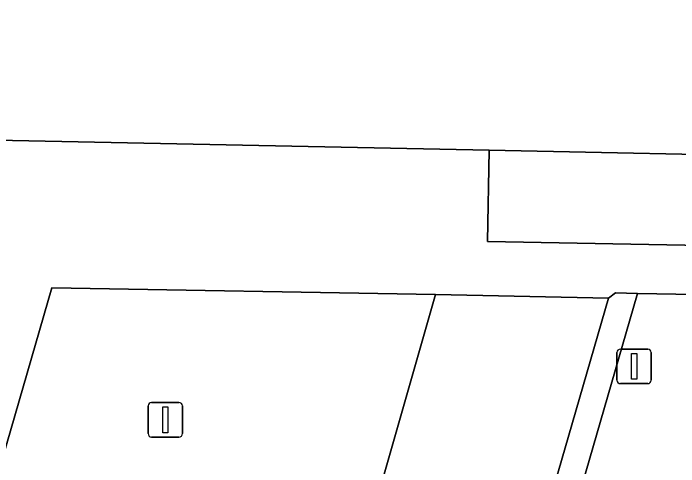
# Model space of a CAD drawing. Extents: x 159817 to 160765, y 380688 to 381638.
# Drawn here: x 160476.98 to 160496.2, y 381300.72 to 381313.83 of the extents above; entities that cross this region are included whole.
import ezdxf

# ---------------------------------------------------------------- set-up
doc = ezdxf.new("R2010")
doc.units = 0
for name, color, linetype in [('IMGEO_Erf', 7, 'Continuous'), ('IMGEO_Groenvoorziening', 7, 'Continuous'), ('IMGEO_Lichtmast', 7, 'Continuous'), ('IMGEO_Pand', 7, 'Continuous'), ('IMGEO_Parkeervlak_open', 7, 'Continuous'), ('IMGEO_Rijbaan_lokaal_open', 7, 'Continuous'), ('IMGEO_Voetpad_open', 7, 'Continuous')]:
    doc.layers.add(name, color=color, linetype=linetype)

msp = doc.modelspace()

# ---------------------------------------------------------------- linework, layer by layer
at = {"layer": 'IMGEO_Erf'}
msp.add_lwpolyline([(160490.721, 381309.871), (160490.678, 381307.231), (160500, 381307.058), (160510.638, 381306.86), (160510.68, 381309.458), (160500, 381309.679)], close=True, dxfattribs=at)
at = {"layer": 'IMGEO_Groenvoorziening'}
msp.add_lwpolyline([(160483.974, 381267.557), (160489.002, 381267.491), (160500, 381305.644), (160495.007, 381305.733)], close=True, dxfattribs=at)
at = {"layer": 'IMGEO_Lichtmast'}
for p, q in [((160494.416, 381303.221), (160494.416, 381304.021)), ((160494.416, 381304.021), (160494.416, 381303.221)), ((160494.516, 381304.121), (160495.306, 381304.121)), ((160495.306, 381304.121), (160494.516, 381304.121)), ((160495.406, 381304.021), (160495.406, 381303.221)), ((160495.406, 381303.221), (160495.406, 381304.021)), ((160495.306, 381303.121), (160494.516, 381303.121)), ((160494.516, 381303.121), (160495.306, 381303.121)), ((160480.971, 381302.575), (160481.761, 381302.575)), ((160481.761, 381302.575), (160480.971, 381302.575)), ((160480.871, 381301.675), (160480.871, 381302.475)), ((160480.871, 381302.475), (160480.871, 381301.675)), ((160481.861, 381302.475), (160481.861, 381301.675)), ((160481.861, 381301.675), (160481.861, 381302.475)), ((160481.761, 381301.575), (160480.971, 381301.575)), ((160480.971, 381301.575), (160481.761, 381301.575))]:
    msp.add_line(p, q, dxfattribs=at)
for points in [[(160494.836, 381303.996), (160494.986, 381303.996), (160494.986, 381303.246), (160494.836, 381303.246), (160494.836, 381303.996)], [(160481.291, 381302.45), (160481.441, 381302.45), (160481.441, 381301.7), (160481.291, 381301.7), (160481.291, 381302.45)]]:
    msp.add_lwpolyline(points, dxfattribs=at)
for centre, start, end in [((160494.516, 381304.021), 90, 180), ((160494.516, 381304.021), 90, 180), ((160495.306, 381304.021), 0, 90), ((160495.306, 381304.021), 360, 90), ((160494.516, 381303.221), 180, 270), ((160494.516, 381303.221), 180, 270), ((160495.306, 381303.221), 270, 0), ((160495.306, 381303.221), 270, 0), ((160480.971, 381302.475), 90, 180), ((160480.971, 381302.475), 90, 180), ((160481.761, 381302.475), 0, 90), ((160481.761, 381302.475), 360, 90), ((160480.971, 381301.675), 180, 270), ((160480.971, 381301.675), 180, 270), ((160481.761, 381301.675), 270, 0), ((160481.761, 381301.675), 270, 0)]:
    msp.add_arc(centre, 0.1, start, end, dxfattribs=at)
at = {"layer": 'IMGEO_Pand'}
msp.add_lwpolyline([(160475.988, 381310.175), (160490.721, 381309.871), (160500, 381309.679), (160510.68, 381309.458), (160525.423, 381309.154), (160525.612, 381309.15), (160525.694, 381313.129), (160528.243, 381313.076), (160528.354, 381318.474)], dxfattribs=at)
at = {"layer": 'IMGEO_Parkeervlak_open'}
msp.add_lwpolyline([(160478.242, 381267.82), (160483.218, 381267.737), (160494.175, 381305.598), (160489.178, 381305.699), (160486.724, 381297.124), (160483.801, 381286.967), (160480.958, 381277.212)], close=True, dxfattribs=at)
at = {"layer": 'IMGEO_Rijbaan_lokaal_open'}
msp.add_lwpolyline([(160480.958, 381277.212), (160483.801, 381286.967), (160486.724, 381297.124), (160489.178, 381305.699), (160478.087, 381305.892), (160476.423, 381300.153), (160481.048, 381298.773), (160479.387, 381293.048), (160476.448, 381282.795), (160474.572, 381276.235), (160469.897, 381277.565), (160467.154, 381268.016), (160478.242, 381267.82)], close=True, dxfattribs=at)
at = {"layer": 'IMGEO_Voetpad_open'}
for points in [[(160525.612, 381309.15), (160525.423, 381309.154), (160510.68, 381309.458), (160510.638, 381306.86), (160500, 381307.058), (160490.678, 381307.231), (160490.721, 381309.871), (160475.988, 381310.175), (160475.994, 381310.474), (160474.481, 381309.426), (160475.055, 381309.257), (160472.049, 381299.054), (160474.287, 381298.407), (160469.866, 381283.045), (160467.531, 381283.72), (160466.05, 381278.695), (160461.785, 381279.952), (160461.03, 381277.392), (160460.732, 381274.073), (160460.37, 381268.135), (160460.254, 381263.945), (160500, 381263.278), (160512.258, 381263.072)], [(160476.423, 381300.153), (160478.087, 381305.892), (160489.178, 381305.699), (160494.175, 381305.598), (160494.378, 381305.749), (160495.007, 381305.733), (160500, 381305.644), (160520.119, 381305.275), (160509.218, 381267.114), (160500, 381267.286), (160489.002, 381267.491), (160483.974, 381267.557), (160483.356, 381267.575), (160483.218, 381267.737), (160478.242, 381267.82), (160467.154, 381268.016), (160469.897, 381277.565)], [(160495.007, 381305.733), (160494.378, 381305.749), (160494.175, 381305.598), (160483.218, 381267.737), (160483.356, 381267.575), (160483.974, 381267.557)]]:
    msp.add_lwpolyline(points, close=True, dxfattribs=at)

doc.saveas('drawing.dxf')
